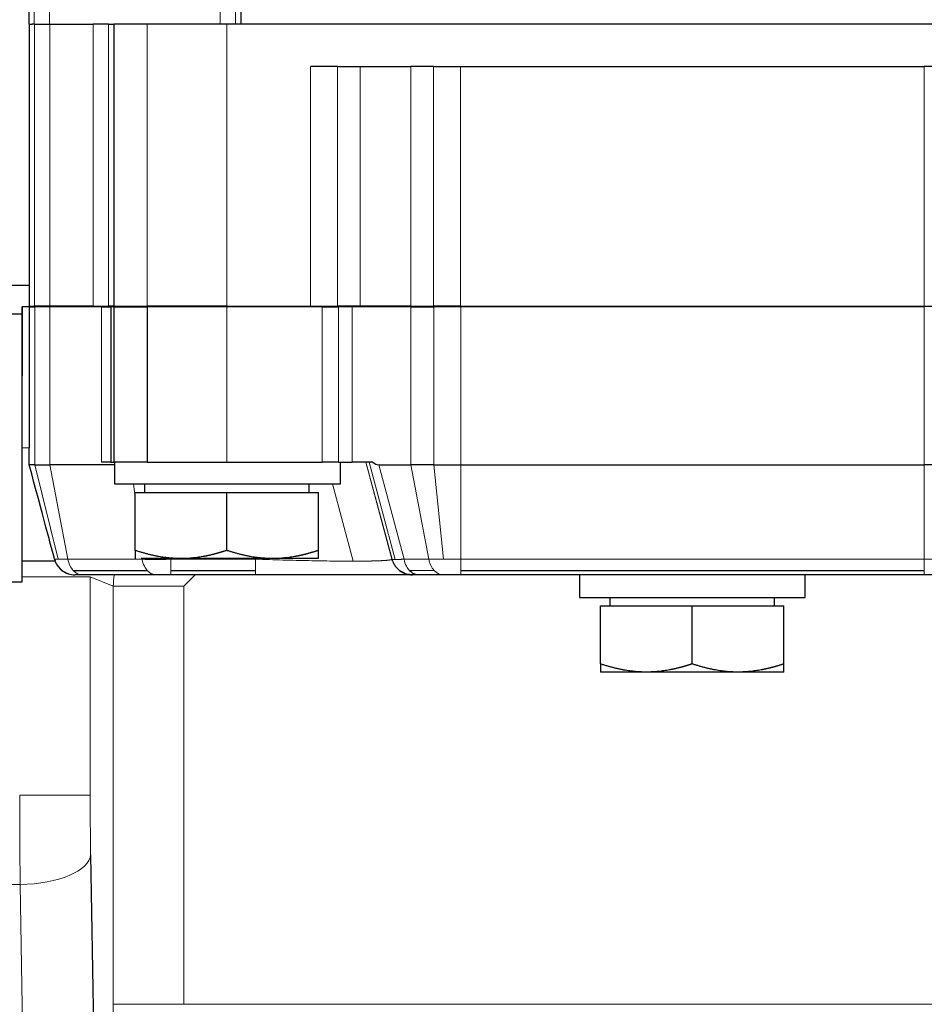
# Model space of a CAD drawing. Header units: inches. Extents: x 0 to 20790, y -12 to 14700.
# Tile 398 of 441: x 13664 to 13728, y 11620 to 11690. Entities that reach past the tile are written whole.
import ezdxf

# ---------------------------------------------------------------- set-up
doc = ezdxf.new("R2010")
doc.units = ezdxf.units.IN
doc.layers.add('1', color=7, linetype='Continuous', true_color=0xffffff)

msp = doc.modelspace()

# ---------------------------------------------------------------- linework, layer by layer
at = {"layer": '1', "color": 2, "linetype": 'Continuous', "lineweight": 25}
for p, q in [((13664.838, 11745.442), (13664.838, 11689.942)), ((13679.878, 11741.441), (13679.878, 11689.942)), ((13664.838, 11689.942), (13665.08, 11689.942)), ((13664.878, 11689.942), (13664.878, 11669.942)), ((13665.259, 11689.942), (13665.08, 11689.942)), ((13665.259, 11689.942), (13666.343, 11689.942)), ((13666.343, 11689.942), (13669.414, 11689.942)), ((13670.498, 11689.942), (13669.414, 11689.942)), ((13670.498, 11689.942), (13670.878, 11689.942)), ((13673.222, 11689.942), (13670.878, 11689.942)), ((13670.878, 11689.942), (13670.878, 11669.942)), ((13678.878, 11689.942), (13673.222, 11689.942)), ((13744.878, 11689.942), (13678.878, 11689.942)), ((13686.721, 11686.942), (13684.807, 11686.942)), ((13686.721, 11686.942), (13688.343, 11686.942)), ((13688.343, 11686.942), (13691.914, 11686.942)), ((13693.536, 11686.942), (13691.914, 11686.942)), ((13693.536, 11686.942), (13695.449, 11686.942)), ((13695.449, 11686.942), (13728.307, 11686.942)), ((13730.221, 11686.942), (13728.307, 11686.942)), ((13661.878, 11671.442), (13664.878, 11671.442)), ((13664.368, 11669.892), (13664.378, 11669.892)), ((13664.878, 11669.892), (13664.378, 11669.892)), ((13664.378, 11669.892), (13664.378, 11665.015)), ((13664.878, 11669.942), (13665.259, 11669.942)), ((13664.878, 11669.892), (13664.878, 11669.892)), ((13664.878, 11669.892), (13665.26, 11669.892)), ((13666.343, 11669.942), (13665.259, 11669.942)), ((13666.344, 11669.892), (13665.26, 11669.892)), ((13669.414, 11669.942), (13666.343, 11669.942)), ((13670.002, 11669.892), (13666.344, 11669.892)), ((13669.414, 11669.942), (13670.498, 11669.942)), ((13670.002, 11669.892), (13670.653, 11669.892)), ((13670.878, 11669.942), (13670.498, 11669.942)), ((13670.881, 11669.892), (13670.653, 11669.892)), ((13670.653, 11669.892), (13670.653, 11658.892)), ((13670.878, 11669.942), (13673.222, 11669.942)), ((13670.885, 11669.892), (13670.881, 11669.892)), ((13670.885, 11669.892), (13673.23, 11669.892)), ((13678.878, 11669.942), (13673.222, 11669.942)), ((13678.888, 11669.892), (13673.23, 11669.892)), ((13673.23, 11669.892), (13673.23, 11658.892)), ((13674.855, 11669.892), (13674.855, 11669.942)), ((13674.879, 11669.892), (13674.879, 11669.942)), ((13678.878, 11669.942), (13684.807, 11669.942)), ((13682.879, 11669.942), (13682.879, 11669.892)), ((13684.807, 11669.942), (13686.721, 11669.942)), ((13685.645, 11669.892), (13686.793, 11669.892)), ((13688.343, 11669.942), (13686.721, 11669.942)), ((13687.767, 11669.892), (13686.793, 11669.892)), ((13691.925, 11669.892), (13687.767, 11669.892)), ((13691.914, 11669.942), (13688.343, 11669.942)), ((13691.914, 11669.942), (13693.536, 11669.942)), ((13691.925, 11669.892), (13693.547, 11669.892)), ((13695.449, 11669.942), (13693.536, 11669.942)), ((13695.461, 11669.892), (13693.547, 11669.892)), ((13695.449, 11669.942), (13728.307, 11669.942)), ((13707.867, 11669.891), (13707.867, 11669.941)), ((13715.867, 11669.941), (13715.867, 11669.891)), ((13728.307, 11669.942), (13730.221, 11669.942)), ((13664.376, 11669.392), (13661.376, 11669.392)), ((13670.653, 11658.892), (13670.002, 11658.892)), ((13670.653, 11658.892), (13670.881, 11658.892)), ((13670.881, 11658.892), (13670.885, 11658.892)), ((13673.23, 11658.892), (13670.885, 11658.892)), ((13670.929, 11658.892), (13670.929, 11657.342)), ((13673.23, 11658.892), (13678.888, 11658.892)), ((13678.888, 11658.892), (13685.645, 11658.892)), ((13686.793, 11658.892), (13685.645, 11658.892)), ((13686.793, 11658.892), (13687.767, 11658.892)), ((13686.929, 11657.342), (13686.929, 11658.892)), ((13689.238, 11658.892), (13687.767, 11658.892)), ((13664.878, 11658.692), (13664.878, 11658.692)), ((13665.26, 11658.692), (13664.878, 11658.692)), ((13665.26, 11658.692), (13666.344, 11658.692)), ((13670.929, 11658.692), (13666.344, 11658.692)), ((13689.647, 11658.692), (13691.925, 11658.692)), ((13693.547, 11658.692), (13691.925, 11658.692)), ((13693.547, 11658.692), (13695.461, 11658.692)), ((13730.232, 11658.692), (13728.318, 11658.692)), ((13670.929, 11657.342), (13686.929, 11657.342)), ((13673.064, 11656.742), (13673.064, 11657.342)), ((13684.694, 11657.342), (13684.694, 11656.742)), ((13672.378, 11656.742), (13678.879, 11656.742)), ((13672.378, 11652.623), (13672.378, 11656.742)), ((13678.879, 11652.623), (13678.879, 11656.742)), ((13678.879, 11656.742), (13685.378, 11656.742)), ((13685.378, 11652.623), (13685.378, 11656.742)), ((13664.377, 11651.892), (13666.703, 11651.892)), ((13666.668, 11652.003), (13666.703, 11651.892)), ((13685.378, 11652.042), (13672.809, 11652.042)), ((13690.561, 11652.003), (13690.572, 11651.962)), ((13690.586, 11652.003), (13690.59, 11652.003)), ((13667.989, 11651.202), (13673.243, 11651.202)), ((13674.913, 11651.202), (13680.924, 11651.202)), ((13691.122, 11651.202), (13691.125, 11651.202)), ((13695.46, 11651.202), (13728.318, 11651.202)), ((13661.376, 11650.392), (13664.376, 11650.392)), ((13668.635, 11650.892), (13668.119, 11650.892)), ((13673.888, 11650.892), (13668.635, 11650.892)), ((13674.913, 11650.892), (13673.888, 11650.892)), ((13680.923, 11650.892), (13674.913, 11650.892)), ((13692.035, 11650.892), (13680.923, 11650.892)), ((13692.039, 11650.892), (13692.035, 11650.892)), ((13692.463, 11650.892), (13692.039, 11650.892)), ((13694.216, 11650.892), (13692.463, 11650.892)), ((13695.46, 11650.892), (13694.216, 11650.892)), ((13728.318, 11650.892), (13695.46, 11650.892)), ((13703.867, 11650.892), (13703.867, 11649.292)), ((13719.867, 11649.292), (13719.867, 11650.892)), ((13729.561, 11650.892), (13728.318, 11650.892)), ((13703.867, 11649.292), (13719.867, 11649.292)), ((13706.052, 11648.692), (13706.052, 11649.292)), ((13717.682, 11649.292), (13717.682, 11648.692)), ((13705.367, 11648.692), (13711.867, 11648.692)), ((13705.367, 11644.573), (13705.367, 11648.692)), ((13711.867, 11644.573), (13711.867, 11648.692)), ((13711.867, 11648.692), (13718.367, 11648.692)), ((13718.367, 11644.573), (13718.367, 11648.692)), ((13718.367, 11643.992), (13705.367, 11643.992)), ((13669.228, 11631.041), (13670.233, 11569.333))]:
    msp.add_line(p, q, dxfattribs=at)
at = {"layer": '1', "color": 110, "linetype": 'Continuous', "lineweight": 13}
for p, q in [((13665.219, 11745.442), (13665.219, 11689.942)), ((13666.303, 11689.942), (13666.303, 11745.442)), ((13678.414, 11741.443), (13678.414, 11689.942)), ((13679.498, 11689.942), (13679.498, 11741.443)), ((13665.259, 11669.942), (13665.259, 11689.942)), ((13666.343, 11689.942), (13666.343, 11669.942)), ((13669.414, 11689.942), (13669.414, 11669.942)), ((13670.498, 11669.942), (13670.498, 11689.942)), ((13673.222, 11669.942), (13673.222, 11689.942)), ((13678.878, 11689.942), (13678.878, 11669.942)), ((13684.807, 11686.942), (13684.807, 11669.942)), ((13686.721, 11669.942), (13686.721, 11686.942)), ((13688.343, 11686.942), (13688.343, 11669.942)), ((13691.914, 11686.942), (13691.914, 11669.942)), ((13693.536, 11669.942), (13693.536, 11686.942)), ((13695.449, 11686.942), (13695.449, 11669.942)), ((13728.307, 11686.942), (13728.307, 11669.942)), ((13664.878, 11658.692), (13664.878, 11669.892)), ((13665.26, 11669.892), (13665.26, 11658.692)), ((13666.344, 11658.692), (13666.344, 11669.892)), ((13667.143, 11669.942), (13667.093, 11669.892)), ((13670.002, 11658.892), (13670.002, 11669.892)), ((13670.881, 11669.892), (13670.881, 11658.892)), ((13678.888, 11658.892), (13678.888, 11669.892)), ((13685.645, 11658.892), (13685.645, 11669.892)), ((13686.314, 11669.942), (13686.264, 11669.892)), ((13686.793, 11669.892), (13686.793, 11658.892)), ((13687.767, 11658.892), (13687.767, 11669.892)), ((13688.577, 11669.892), (13688.628, 11669.942)), ((13691.925, 11658.692), (13691.925, 11669.892)), ((13693.547, 11669.892), (13693.547, 11658.692)), ((13695.461, 11669.892), (13695.461, 11658.692)), ((13695.694, 11669.942), (13695.644, 11669.892)), ((13728.318, 11658.692), (13728.318, 11669.892)), ((13664.379, 11659.892), (13664.878, 11659.892)), ((13690.586, 11652.003), (13688.741, 11658.892)), ((13690.59, 11652.003), (13688.744, 11658.892)), ((13688.965, 11658.892), (13690.818, 11651.974)), ((13664.878, 11658.692), (13666.67, 11652.003)), ((13666.915, 11652.003), (13665.26, 11658.692)), ((13666.344, 11658.692), (13667.611, 11652.003)), ((13689.647, 11658.692), (13691.439, 11652.003)), ((13691.925, 11658.692), (13693.191, 11652.003)), ((13694.232, 11652.003), (13693.547, 11658.692)), ((13672.379, 11656.383), (13672.272, 11657.341)), ((13686.363, 11657.342), (13687.831, 11651.86)), ((13666.67, 11652.003), (13666.668, 11652.003)), ((13666.67, 11652.003), (13666.915, 11652.003)), ((13667.611, 11652.003), (13666.915, 11652.003)), ((13667.611, 11652.003), (13672.864, 11652.003)), ((13672.864, 11652.003), (13672.86, 11652.042)), ((13673.808, 11651.974), (13673.8, 11652.042)), ((13674.909, 11652.042), (13674.914, 11652.003)), ((13674.914, 11652.003), (13680.924, 11652.003)), ((13680.924, 11652.003), (13680.914, 11652.042)), ((13691.439, 11652.003), (13693.191, 11652.003)), ((13693.191, 11652.003), (13694.232, 11652.003)), ((13695.46, 11652.003), (13694.232, 11652.003)), ((13695.46, 11652.003), (13728.318, 11652.003)), ((13728.318, 11652.003), (13729.545, 11652.003)), ((13667.196, 11651.202), (13667.206, 11651.202)), ((13674.913, 11650.892), (13674.913, 11651.202)), ((13680.924, 11651.201), (13680.923, 11650.892)), ((13691.818, 11651.202), (13693.57, 11651.202)), ((13669.196, 11650.754), (13664.377, 11650.754)), ((13669.196, 11650.754), (13669.196, 11635.267)), ((13670.832, 11650.077), (13669.196, 11650.754)), ((13676.644, 11650.892), (13675.829, 11650.077)), ((13670.832, 11620.427), (13670.832, 11650.077)), ((13675.829, 11650.077), (13670.832, 11650.077)), ((13675.829, 11650.077), (13675.829, 11620.427)), ((13669.196, 11635.267), (13664.199, 11635.267)), ((13664.232, 11628.928), (13661.445, 11628.928)), ((13665.185, 11570.387), (13664.232, 11628.928)), ((13675.829, 11620.427), (13670.832, 11620.427)), ((13675.829, 11620.427), (13809.848, 11620.427))]:
    msp.add_line(p, q, dxfattribs=at)
at = {"layer": '1', "color": 2, "linetype": 'Continuous', "lineweight": 25}
msp.add_arc((13668.109, 11652.392), 1.5, 199.47187, 270, dxfattribs=at)
for centre, major_axis, ratio, start_param, end_param in [((13664.376, 11659.892), (0, 9.5), 0.000306, 5.282099, 6.283262), ((13664.376, 11659.892), (0, -9.5), 0.000306, 0.000028, 2.140418), ((13664.876, 11659.892), (0, 8), 0.000306, 4.561821, 4.712389), ((13664.554, 11659.892), (-2.144, 8), 0.000286, 3.308873, 4.561744), ((13668.109, 11652.392), (0, 1.5), 1, 1.910634, 2.487094), ((13668.109, 11652.392), (0, -1.5), 1, 5.628687, 6.283185)]:
    msp.add_ellipse(centre, major_axis=major_axis, ratio=ratio, start_param=start_param, end_param=end_param, dxfattribs=at)
at = {"layer": '1', "color": 110, "linetype": 'Continuous', "lineweight": 13}
for centre, major_axis, ratio, start_param, end_param in [((13668.119, 11652.392), (0, 1.5), 1, 1.832596, 2.487094), ((13668.635, 11652.392), (0, 1.5), 0.70689, 1.832596, 2.487094), ((13694.216, 11652.392), (0, -1.5), 0.70689, 4.974188, 5.628687), ((13695.46, 11652.392), (0, -1.5), 0.000306, 0.654498, 1.308997), ((13728.318, 11652.392), (0, -1.5), 0.000306, 0.654498, 1.308997), ((13668.119, 11652.392), (0, 1.5), 1, 2.487094, 3.141593), ((13668.635, 11652.392), (0, -1.5), 0.70689, 5.628687, 6.283185), ((13694.216, 11652.392), (0, 1.5), 0.70689, 2.487094, 3.141593), ((13695.46, 11652.392), (0, -1.5), 0.000306, 0, 0.654498), ((13728.318, 11652.392), (0, 1.5), 0.000306, 3.141593, 3.796091), ((13675.829, 11650.077), (1.913, 4.619), 0.999286, 1.799482, 1.963243), ((13664.548, 11635.267), (0, 15), 0.023281, 1.570796, 2.007129), ((13669.545, 11635.267), (0, 10), 0.034921, 1.570796, 2.007129), ((13664.232, 11631.041), (4.999, 0.081), 0.422572, 4.705508, 6.244669), ((13672.403, 11620.427), (0, 45), 0.034921, 1.570796, 2.356194)]:
    msp.add_ellipse(centre, major_axis=major_axis, ratio=ratio, start_param=start_param, end_param=end_param, dxfattribs=at)
at = {"layer": '1', "color": 2, "linetype": 'Continuous', "lineweight": 25}
for points, degree in [([(13664.368, 11669.392), (13664.368, 11669.892)], 1), ([(13664.878, 11669.892), (13664.878, 11659.892)], 1), ([(13685.645, 11669.892), (13678.888, 11669.892)], 1), ([(13728.318, 11669.892), (13695.461, 11669.892)], 1), ([(13689.238, 11658.892), (13689.361, 11658.774), (13689.5, 11658.692), (13689.647, 11658.692)], 3), ([(13695.461, 11658.692), (13728.318, 11658.692)], 1)]:
    msp.add_open_spline(points, degree=degree, dxfattribs=at)
at = {"layer": '1', "color": 110, "linetype": 'Continuous', "lineweight": 13}
for points in [[(13670.885, 11658.892), (13670.885, 11669.892)], [(13695.461, 11658.692), (13695.46, 11652.003)], [(13728.318, 11658.692), (13728.318, 11652.003)]]:
    msp.add_open_spline(points, degree=1, dxfattribs=at)
at = {"layer": '1', "color": 2, "linetype": 'Continuous', "lineweight": 25}
for points, knots in [([(13672.378, 11652.623), (13672.378, 11652.617), (13672.378, 11652.604), (13672.378, 11652.585), (13672.378, 11652.567), (13672.378, 11652.549), (13672.378, 11652.531), (13672.378, 11652.513), (13672.378, 11652.496), (13672.378, 11652.479), (13672.378, 11652.462), (13672.378, 11652.446), (13672.378, 11652.43), (13672.378, 11652.414), (13672.378, 11652.399), (13672.378, 11652.384), (13672.378, 11652.37), (13672.378, 11652.355), (13672.378, 11652.341), (13672.378, 11652.327), (13672.378, 11652.314), (13672.378, 11652.301), (13672.378, 11652.288), (13672.378, 11652.276), (13672.378, 11652.264), (13672.378, 11652.252), (13672.378, 11652.24), (13672.378, 11652.229), (13672.378, 11652.218), (13672.378, 11652.208), (13672.378, 11652.195), (13672.378, 11652.181), (13672.378, 11652.165), (13672.378, 11652.15), (13672.379, 11652.136), (13672.379, 11652.123), (13672.379, 11652.111), (13672.379, 11652.1), (13672.379, 11652.09), (13672.379, 11652.08), (13672.379, 11652.072), (13672.379, 11652.065), (13672.379, 11652.059), (13672.379, 11652.053), (13672.379, 11652.049), (13672.379, 11652.046), (13672.379, 11652.043), (13672.379, 11652.042), (13672.379, 11652.042), (13672.378, 11652.042)], [0, 0, 0, 0, 0.018322, 0.036568, 0.054737, 0.072831, 0.090851, 0.108797, 0.126672, 0.144475, 0.162209, 0.179874, 0.197471, 0.215001, 0.232466, 0.249867, 0.267205, 0.284481, 0.301697, 0.318854, 0.335952, 0.352995, 0.369982, 0.386915, 0.403796, 0.420626, 0.437406, 0.454139, 0.470825, 0.487465, 0.504063, 0.532703, 0.561206, 0.58958, 0.617834, 0.645977, 0.674018, 0.701966, 0.729832, 0.757625, 0.785354, 0.81303, 0.840663, 0.868262, 0.895839, 0.923403, 0.950965, 0.978535, 1, 1, 1, 1]), ([(13678.879, 11652.623), (13678.859, 11652.617), (13678.821, 11652.604), (13678.764, 11652.586), (13678.708, 11652.567), (13678.651, 11652.549), (13678.594, 11652.532), (13678.538, 11652.514), (13678.482, 11652.497), (13678.426, 11652.48), (13678.37, 11652.464), (13678.314, 11652.448), (13678.258, 11652.432), (13678.203, 11652.416), (13678.147, 11652.401), (13678.092, 11652.386), (13678.037, 11652.372), (13677.982, 11652.357), (13677.927, 11652.343), (13677.872, 11652.33), (13677.817, 11652.316), (13677.762, 11652.303), (13677.707, 11652.29), (13677.653, 11652.278), (13677.598, 11652.266), (13677.544, 11652.254), (13677.489, 11652.243), (13677.435, 11652.231), (13677.381, 11652.22), (13677.326, 11652.21), (13677.157, 11652.178), (13676.873, 11652.131), (13676.475, 11652.082), (13676.079, 11652.052), (13675.679, 11652.04), (13675.274, 11652.047), (13674.864, 11652.074), (13674.453, 11652.121), (13674.142, 11652.17), (13673.932, 11652.209), (13673.824, 11652.231), (13673.715, 11652.254), (13673.607, 11652.277), (13673.497, 11652.303), (13673.388, 11652.329), (13673.278, 11652.357), (13673.167, 11652.386), (13673.056, 11652.416), (13672.945, 11652.447), (13672.833, 11652.48), (13672.72, 11652.514), (13672.607, 11652.549), (13672.493, 11652.585), (13672.417, 11652.611), (13672.378, 11652.623)], [0, 0, 0, 0, 0.009019, 0.018002, 0.026948, 0.03586, 0.044737, 0.05358, 0.062392, 0.071171, 0.07992, 0.088638, 0.097328, 0.105989, 0.114623, 0.123231, 0.131814, 0.140372, 0.148907, 0.15742, 0.165911, 0.174382, 0.182833, 0.191267, 0.199683, 0.208082, 0.216467, 0.224838, 0.233196, 0.241542, 0.249877, 0.311299, 0.371721, 0.431655, 0.491631, 0.553705, 0.615706, 0.678192, 0.7417, 0.758271, 0.774904, 0.791606, 0.808385, 0.825249, 0.842204, 0.859257, 0.876415, 0.893685, 0.911074, 0.928586, 0.94623, 0.964009, 0.981931, 1, 1, 1, 1]), ([(13685.378, 11652.623), (13685.359, 11652.617), (13685.321, 11652.604), (13685.264, 11652.586), (13685.207, 11652.567), (13685.15, 11652.549), (13685.094, 11652.531), (13685.037, 11652.514), (13684.981, 11652.497), (13684.925, 11652.48), (13684.869, 11652.464), (13684.813, 11652.448), (13684.757, 11652.432), (13684.701, 11652.416), (13684.646, 11652.401), (13684.591, 11652.386), (13684.535, 11652.371), (13684.48, 11652.357), (13684.425, 11652.343), (13684.37, 11652.329), (13684.316, 11652.316), (13684.261, 11652.303), (13684.207, 11652.29), (13684.152, 11652.278), (13684.098, 11652.266), (13684.043, 11652.254), (13683.989, 11652.243), (13683.935, 11652.231), (13683.881, 11652.221), (13683.827, 11652.21), (13683.657, 11652.178), (13683.373, 11652.131), (13682.974, 11652.082), (13682.577, 11652.052), (13682.176, 11652.04), (13681.77, 11652.047), (13681.358, 11652.075), (13680.945, 11652.122), (13680.634, 11652.172), (13680.423, 11652.211), (13680.315, 11652.233), (13680.207, 11652.255), (13680.098, 11652.279), (13679.989, 11652.304), (13679.88, 11652.331), (13679.771, 11652.358), (13679.661, 11652.387), (13679.551, 11652.417), (13679.44, 11652.449), (13679.329, 11652.481), (13679.217, 11652.515), (13679.105, 11652.55), (13678.992, 11652.586), (13678.916, 11652.611), (13678.879, 11652.623)], [0, 0, 0, 0, 0.00904, 0.018043, 0.027009, 0.035939, 0.044834, 0.053694, 0.06252, 0.071313, 0.080073, 0.088802, 0.097499, 0.106167, 0.114805, 0.123415, 0.131996, 0.140551, 0.149079, 0.157583, 0.166061, 0.174516, 0.182949, 0.191359, 0.199749, 0.208118, 0.216469, 0.224801, 0.233116, 0.241414, 0.249697, 0.311305, 0.371916, 0.432011, 0.49209, 0.554427, 0.616638, 0.679323, 0.743062, 0.759642, 0.776265, 0.79294, 0.809675, 0.826479, 0.843359, 0.860324, 0.877382, 0.89454, 0.911806, 0.929187, 0.94669, 0.964323, 0.98209, 1, 1, 1, 1]), ([(13685.378, 11652.042), (13685.378, 11652.044), (13685.378, 11652.045), (13685.378, 11652.046), (13685.378, 11652.048), (13685.378, 11652.05), (13685.378, 11652.052), (13685.378, 11652.054), (13685.378, 11652.057), (13685.378, 11652.06), (13685.378, 11652.063), (13685.378, 11652.066), (13685.378, 11652.07), (13685.378, 11652.074), (13685.378, 11652.078), (13685.378, 11652.083), (13685.378, 11652.087), (13685.378, 11652.092), (13685.378, 11652.098), (13685.378, 11652.103), (13685.378, 11652.109), (13685.378, 11652.115), (13685.378, 11652.121), (13685.378, 11652.128), (13685.378, 11652.134), (13685.379, 11652.141), (13685.379, 11652.149), (13685.379, 11652.156), (13685.379, 11652.164), (13685.379, 11652.172), (13685.379, 11652.18), (13685.379, 11652.189), (13685.379, 11652.201), (13685.379, 11652.217), (13685.379, 11652.239), (13685.379, 11652.261), (13685.379, 11652.284), (13685.379, 11652.309), (13685.379, 11652.335), (13685.379, 11652.362), (13685.379, 11652.391), (13685.379, 11652.42), (13685.379, 11652.451), (13685.379, 11652.483), (13685.379, 11652.516), (13685.379, 11652.551), (13685.379, 11652.586), (13685.379, 11652.611), (13685.378, 11652.623)], [0, 0, 0, 0, 0.07041, 0.084484, 0.09856, 0.112638, 0.126719, 0.140805, 0.154898, 0.168998, 0.183108, 0.197228, 0.21136, 0.225506, 0.239666, 0.253842, 0.268035, 0.282247, 0.296479, 0.310732, 0.325007, 0.339307, 0.353631, 0.367982, 0.382361, 0.396768, 0.411205, 0.425674, 0.440175, 0.45471, 0.46928, 0.483886, 0.498529, 0.530489, 0.562616, 0.594921, 0.627414, 0.660107, 0.693008, 0.726128, 0.759476, 0.79306, 0.82689, 0.860973, 0.895319, 0.929933, 0.964825, 1, 1, 1, 1]), ([(13692.035, 11650.892), (13691.904, 11650.892), (13691.642, 11650.926), (13691.338, 11651.053), (13691.174, 11651.162), (13691.122, 11651.201)], [0, 0, 0, 0, 0.400039, 0.800079, 1, 1, 1, 1]), ([(13691.125, 11651.202), (13691.163, 11651.173), (13691.355, 11651.039), (13691.665, 11650.918), (13691.945, 11650.892), (13692.039, 11650.892)], [0, 0, 0, 0, 0.1429, 0.71431, 1, 1, 1, 1]), ([(13692.463, 11650.892), (13692.397, 11650.892), (13692.199, 11650.918), (13691.98, 11651.039), (13691.844, 11651.173), (13691.818, 11651.202)], [0, 0, 0, 0, 0.285706, 0.857118, 1, 1, 1, 1]), ([(13705.367, 11644.573), (13705.367, 11644.567), (13705.367, 11644.554), (13705.367, 11644.535), (13705.367, 11644.517), (13705.367, 11644.499), (13705.367, 11644.481), (13705.367, 11644.463), (13705.367, 11644.446), (13705.367, 11644.429), (13705.367, 11644.412), (13705.367, 11644.396), (13705.367, 11644.38), (13705.367, 11644.364), (13705.367, 11644.349), (13705.367, 11644.334), (13705.367, 11644.32), (13705.367, 11644.305), (13705.367, 11644.291), (13705.367, 11644.277), (13705.367, 11644.264), (13705.367, 11644.251), (13705.367, 11644.238), (13705.367, 11644.226), (13705.367, 11644.214), (13705.367, 11644.202), (13705.367, 11644.19), (13705.367, 11644.179), (13705.367, 11644.168), (13705.367, 11644.158), (13705.367, 11644.145), (13705.367, 11644.131), (13705.367, 11644.115), (13705.367, 11644.1), (13705.367, 11644.086), (13705.367, 11644.073), (13705.367, 11644.061), (13705.367, 11644.05), (13705.367, 11644.04), (13705.367, 11644.03), (13705.367, 11644.022), (13705.367, 11644.015), (13705.367, 11644.009), (13705.367, 11644.003), (13705.367, 11643.999), (13705.367, 11643.996), (13705.367, 11643.993), (13705.367, 11643.992), (13705.367, 11643.992), (13705.367, 11643.992)], [0, 0, 0, 0, 0.018322, 0.036568, 0.054737, 0.072831, 0.090851, 0.108797, 0.126672, 0.144475, 0.162209, 0.179874, 0.197471, 0.215001, 0.232466, 0.249867, 0.267205, 0.284481, 0.301697, 0.318854, 0.335952, 0.352995, 0.369982, 0.386915, 0.403796, 0.420626, 0.437406, 0.454139, 0.470825, 0.487465, 0.504063, 0.532703, 0.561206, 0.58958, 0.617834, 0.645977, 0.674018, 0.701966, 0.729832, 0.757625, 0.785354, 0.81303, 0.840663, 0.868262, 0.895839, 0.923403, 0.950965, 0.978535, 1, 1, 1, 1]), ([(13711.867, 11644.573), (13711.848, 11644.567), (13711.81, 11644.554), (13711.753, 11644.536), (13711.696, 11644.517), (13711.64, 11644.499), (13711.583, 11644.482), (13711.527, 11644.464), (13711.47, 11644.447), (13711.414, 11644.43), (13711.358, 11644.414), (13711.303, 11644.398), (13711.247, 11644.382), (13711.191, 11644.366), (13711.136, 11644.351), (13711.081, 11644.336), (13711.025, 11644.322), (13710.97, 11644.307), (13710.915, 11644.293), (13710.86, 11644.28), (13710.806, 11644.266), (13710.751, 11644.253), (13710.696, 11644.24), (13710.642, 11644.228), (13710.587, 11644.216), (13710.533, 11644.204), (13710.478, 11644.193), (13710.424, 11644.181), (13710.369, 11644.17), (13710.315, 11644.16), (13710.145, 11644.128), (13709.862, 11644.081), (13709.464, 11644.032), (13709.068, 11644.002), (13708.668, 11643.99), (13708.263, 11643.997), (13707.853, 11644.024), (13707.442, 11644.071), (13707.131, 11644.12), (13706.921, 11644.159), (13706.813, 11644.181), (13706.704, 11644.204), (13706.595, 11644.227), (13706.486, 11644.253), (13706.377, 11644.279), (13706.267, 11644.307), (13706.156, 11644.336), (13706.045, 11644.366), (13705.934, 11644.397), (13705.822, 11644.43), (13705.709, 11644.464), (13705.596, 11644.499), (13705.482, 11644.535), (13705.406, 11644.561), (13705.367, 11644.573)], [0, 0, 0, 0, 0.009019, 0.018002, 0.026948, 0.03586, 0.044737, 0.05358, 0.062392, 0.071171, 0.07992, 0.088638, 0.097328, 0.105989, 0.114623, 0.123231, 0.131814, 0.140372, 0.148907, 0.15742, 0.165911, 0.174382, 0.182833, 0.191267, 0.199683, 0.208082, 0.216467, 0.224838, 0.233196, 0.241542, 0.249877, 0.311299, 0.371721, 0.431655, 0.491631, 0.553705, 0.615706, 0.678192, 0.7417, 0.758271, 0.774904, 0.791606, 0.808385, 0.825249, 0.842204, 0.859257, 0.876415, 0.893685, 0.911074, 0.928586, 0.94623, 0.964009, 0.981931, 1, 1, 1, 1]), ([(13718.367, 11644.573), (13718.348, 11644.567), (13718.31, 11644.554), (13718.253, 11644.536), (13718.196, 11644.517), (13718.139, 11644.499), (13718.082, 11644.481), (13718.026, 11644.464), (13717.97, 11644.447), (13717.913, 11644.43), (13717.857, 11644.414), (13717.801, 11644.398), (13717.746, 11644.382), (13717.69, 11644.366), (13717.635, 11644.351), (13717.579, 11644.336), (13717.524, 11644.321), (13717.469, 11644.307), (13717.414, 11644.293), (13717.359, 11644.279), (13717.305, 11644.266), (13717.25, 11644.253), (13717.195, 11644.24), (13717.141, 11644.228), (13717.087, 11644.216), (13717.032, 11644.204), (13716.978, 11644.193), (13716.924, 11644.181), (13716.87, 11644.171), (13716.816, 11644.16), (13716.646, 11644.128), (13716.362, 11644.081), (13715.963, 11644.032), (13715.566, 11644.002), (13715.165, 11643.99), (13714.758, 11643.997), (13714.347, 11644.025), (13713.934, 11644.072), (13713.622, 11644.122), (13713.412, 11644.161), (13713.304, 11644.183), (13713.195, 11644.205), (13713.087, 11644.229), (13712.978, 11644.254), (13712.869, 11644.281), (13712.76, 11644.308), (13712.65, 11644.337), (13712.54, 11644.367), (13712.429, 11644.399), (13712.318, 11644.431), (13712.206, 11644.465), (13712.094, 11644.5), (13711.981, 11644.536), (13711.905, 11644.561), (13711.867, 11644.573)], [0, 0, 0, 0, 0.00904, 0.018043, 0.027009, 0.035939, 0.044834, 0.053694, 0.06252, 0.071313, 0.080073, 0.088802, 0.097499, 0.106167, 0.114805, 0.123415, 0.131996, 0.140551, 0.149079, 0.157583, 0.166061, 0.174516, 0.182949, 0.191359, 0.199749, 0.208118, 0.216469, 0.224801, 0.233116, 0.241414, 0.249697, 0.311305, 0.371916, 0.432011, 0.49209, 0.554427, 0.616638, 0.679323, 0.743062, 0.759642, 0.776265, 0.79294, 0.809675, 0.826479, 0.843359, 0.860324, 0.877382, 0.89454, 0.911806, 0.929187, 0.94669, 0.964323, 0.98209, 1, 1, 1, 1]), ([(13718.367, 11643.992), (13718.367, 11643.994), (13718.367, 11643.995), (13718.367, 11643.996), (13718.367, 11643.998), (13718.367, 11644), (13718.367, 11644.002), (13718.367, 11644.004), (13718.367, 11644.007), (13718.367, 11644.01), (13718.367, 11644.013), (13718.367, 11644.016), (13718.367, 11644.02), (13718.367, 11644.024), (13718.367, 11644.028), (13718.367, 11644.033), (13718.367, 11644.037), (13718.367, 11644.042), (13718.367, 11644.048), (13718.367, 11644.053), (13718.367, 11644.059), (13718.367, 11644.065), (13718.367, 11644.071), (13718.367, 11644.078), (13718.367, 11644.084), (13718.367, 11644.091), (13718.367, 11644.099), (13718.367, 11644.106), (13718.367, 11644.114), (13718.367, 11644.122), (13718.367, 11644.13), (13718.367, 11644.139), (13718.367, 11644.151), (13718.367, 11644.167), (13718.367, 11644.189), (13718.367, 11644.211), (13718.367, 11644.234), (13718.367, 11644.259), (13718.367, 11644.285), (13718.367, 11644.312), (13718.367, 11644.341), (13718.367, 11644.37), (13718.367, 11644.401), (13718.367, 11644.433), (13718.367, 11644.466), (13718.367, 11644.501), (13718.367, 11644.536), (13718.367, 11644.561), (13718.367, 11644.573)], [0, 0, 0, 0, 0.07041, 0.084484, 0.09856, 0.112638, 0.126719, 0.140805, 0.154898, 0.168998, 0.183108, 0.197228, 0.21136, 0.225506, 0.239666, 0.253842, 0.268035, 0.282247, 0.296479, 0.310732, 0.325007, 0.339307, 0.353631, 0.367982, 0.382361, 0.396768, 0.411205, 0.425674, 0.440175, 0.45471, 0.46928, 0.483886, 0.498529, 0.530489, 0.562616, 0.594921, 0.627414, 0.660107, 0.693008, 0.726128, 0.759476, 0.79306, 0.82689, 0.860973, 0.895319, 0.929933, 0.964825, 1, 1, 1, 1])]:
    msp.add_open_spline(points, degree=3, knots=knots, dxfattribs=at)
at = {"layer": '1', "color": 110, "linetype": 'Continuous', "lineweight": 13}
for points, knots in [([(13672.864, 11652.003), (13672.898, 11651.823), (13673, 11651.523), (13673.164, 11651.287), (13673.243, 11651.202)], [0, 0, 0, 0, 0.571445, 1, 1, 1, 1]), ([(13672.864, 11652.003), (13672.87, 11652.003), (13672.882, 11652.002), (13672.9, 11652.001), (13672.919, 11652), (13672.937, 11651.998), (13672.956, 11651.997), (13672.974, 11651.996), (13672.993, 11651.995), (13673.012, 11651.994), (13673.031, 11651.993), (13673.05, 11651.992), (13673.07, 11651.991), (13673.089, 11651.99), (13673.109, 11651.989), (13673.129, 11651.988), (13673.148, 11651.987), (13673.168, 11651.986), (13673.188, 11651.985), (13673.209, 11651.985), (13673.229, 11651.984), (13673.249, 11651.983), (13673.27, 11651.982), (13673.29, 11651.982), (13673.311, 11651.981), (13673.332, 11651.98), (13673.353, 11651.98), (13673.373, 11651.979), (13673.395, 11651.979), (13673.416, 11651.978), (13673.437, 11651.978), (13673.458, 11651.977), (13673.48, 11651.977), (13673.501, 11651.976), (13673.522, 11651.976), (13673.544, 11651.976), (13673.566, 11651.975), (13673.587, 11651.975), (13673.609, 11651.975), (13673.631, 11651.975), (13673.653, 11651.974), (13673.675, 11651.974), (13673.697, 11651.974), (13673.719, 11651.974), (13673.741, 11651.974), (13673.763, 11651.974), (13673.785, 11651.974), (13673.8, 11651.974), (13673.808, 11651.974)], [0, 0, 0, 0, 0.022024, 0.044046, 0.066068, 0.088087, 0.110103, 0.132114, 0.154121, 0.176123, 0.198118, 0.220105, 0.242084, 0.264055, 0.286015, 0.307965, 0.329903, 0.35183, 0.373743, 0.395642, 0.417526, 0.439395, 0.461247, 0.483083, 0.5049, 0.526699, 0.548478, 0.570237, 0.591975, 0.613691, 0.635384, 0.657055, 0.678701, 0.700322, 0.721917, 0.743486, 0.765028, 0.786543, 0.808028, 0.829485, 0.850911, 0.872307, 0.893672, 0.915004, 0.936304, 0.95757, 0.978802, 1, 1, 1, 1]), ([(13674.914, 11652.003), (13674.802, 11651.998), (13674.423, 11651.981), (13674.054, 11651.974), (13673.808, 11651.974)], [0, 0, 0, 0, 0.295811, 1, 1, 1, 1]), ([(13680.924, 11652.003), (13680.924, 11651.75), (13680.924, 11651.457), (13680.924, 11651.241), (13680.924, 11651.201)], [0, 0, 0, 0, 0.799922, 1, 1, 1, 1]), ([(13687.831, 11651.86), (13687.388, 11651.86), (13686.899, 11651.863), (13686.111, 11651.872), (13685.839, 11651.876), (13685.279, 11651.886), (13684.415, 11651.902), (13682.874, 11651.94), (13681.577, 11651.981), (13680.924, 11652.003)], [0, 0, 0, 0, 0.25, 0.25, 0.375, 0.375, 0.5, 0.75, 1, 1, 1, 1]), ([(13687.831, 11651.86), (13687.843, 11651.86), (13687.866, 11651.86), (13687.901, 11651.86), (13687.935, 11651.86), (13687.97, 11651.86), (13688.004, 11651.86), (13688.038, 11651.86), (13688.072, 11651.86), (13688.106, 11651.861), (13688.139, 11651.861), (13688.173, 11651.861), (13688.206, 11651.861), (13688.239, 11651.861), (13688.272, 11651.861), (13688.304, 11651.862), (13688.337, 11651.862), (13688.369, 11651.862), (13688.401, 11651.862), (13688.433, 11651.863), (13688.465, 11651.863), (13688.497, 11651.863), (13688.528, 11651.863), (13688.559, 11651.864), (13688.59, 11651.864), (13688.621, 11651.864), (13688.652, 11651.865), (13688.682, 11651.865), (13688.713, 11651.865), (13688.743, 11651.866), (13688.772, 11651.866), (13688.802, 11651.867), (13688.832, 11651.867), (13688.861, 11651.867), (13688.89, 11651.868), (13688.919, 11651.868), (13688.947, 11651.869), (13688.976, 11651.869), (13689.004, 11651.87), (13689.032, 11651.87), (13689.06, 11651.871), (13689.087, 11651.871), (13689.114, 11651.872), (13689.141, 11651.872), (13689.168, 11651.873), (13689.195, 11651.873), (13689.221, 11651.874), (13689.248, 11651.875), (13689.274, 11651.875), (13689.299, 11651.876), (13689.325, 11651.876), (13689.35, 11651.877), (13689.375, 11651.878), (13689.4, 11651.878), (13689.424, 11651.879), (13689.449, 11651.88), (13689.473, 11651.88), (13689.497, 11651.881), (13689.52, 11651.882), (13689.544, 11651.883), (13689.567, 11651.883), (13689.59, 11651.884), (13689.612, 11651.885), (13689.635, 11651.886), (13689.657, 11651.887), (13689.679, 11651.887), (13689.701, 11651.888), (13689.722, 11651.889), (13689.743, 11651.89), (13689.764, 11651.891), (13689.785, 11651.892), (13689.805, 11651.893), (13689.825, 11651.894), (13689.845, 11651.895), (13689.865, 11651.896), (13689.884, 11651.896), (13689.908, 11651.898), (13689.936, 11651.899), (13689.967, 11651.901), (13689.998, 11651.903), (13690.028, 11651.905), (13690.058, 11651.907), (13690.087, 11651.909), (13690.115, 11651.911), (13690.142, 11651.913), (13690.169, 11651.915), (13690.195, 11651.917), (13690.22, 11651.92), (13690.245, 11651.922), (13690.269, 11651.924), (13690.292, 11651.927), (13690.314, 11651.929), (13690.335, 11651.932), (13690.356, 11651.934), (13690.376, 11651.937), (13690.395, 11651.939), (13690.413, 11651.942), (13690.43, 11651.945), (13690.446, 11651.947), (13690.462, 11651.95), (13690.477, 11651.953), (13690.49, 11651.956), (13690.503, 11651.959), (13690.515, 11651.961), (13690.527, 11651.964), (13690.537, 11651.967), (13690.546, 11651.97), (13690.554, 11651.973), (13690.562, 11651.977), (13690.568, 11651.98), (13690.574, 11651.983), (13690.578, 11651.986), (13690.582, 11651.99), (13690.584, 11651.993), (13690.586, 11651.996), (13690.587, 11652), (13690.586, 11652.002), (13690.586, 11652.003)], [0, 0, 0, 0, 0.00647, 0.012947, 0.01943, 0.025919, 0.032415, 0.038916, 0.045424, 0.051938, 0.058457, 0.064983, 0.071514, 0.078052, 0.084595, 0.091144, 0.097698, 0.104258, 0.110824, 0.117395, 0.123971, 0.130553, 0.13714, 0.143733, 0.15033, 0.156933, 0.163541, 0.170154, 0.176771, 0.183394, 0.190022, 0.196654, 0.203291, 0.209932, 0.216579, 0.223229, 0.229885, 0.236544, 0.243208, 0.249876, 0.256548, 0.263225, 0.269905, 0.27659, 0.283278, 0.28997, 0.296666, 0.303366, 0.310069, 0.316776, 0.323487, 0.330201, 0.336918, 0.343639, 0.350363, 0.35709, 0.36382, 0.370553, 0.377289, 0.384028, 0.39077, 0.397515, 0.404262, 0.411012, 0.417765, 0.42452, 0.431277, 0.438037, 0.444799, 0.451564, 0.45833, 0.465099, 0.471869, 0.478641, 0.485416, 0.492192, 0.49897, 0.510584, 0.522249, 0.533962, 0.545725, 0.557537, 0.569397, 0.581307, 0.593264, 0.605271, 0.617325, 0.629427, 0.641577, 0.653775, 0.666019, 0.678311, 0.69065, 0.703035, 0.715466, 0.727944, 0.740467, 0.753035, 0.765649, 0.778307, 0.79101, 0.803757, 0.816547, 0.829381, 0.842258, 0.855178, 0.86814, 0.881144, 0.89419, 0.907276, 0.920404, 0.933572, 0.946779, 0.960026, 0.973312, 0.986637, 1, 1, 1, 1]), ([(13691.122, 11651.201), (13691.069, 11651.241), (13690.822, 11651.457), (13690.654, 11651.75), (13690.586, 11652.003)], [0, 0, 0, 0, 0.200078, 1, 1, 1, 1]), ([(13690.818, 11651.974), (13690.789, 11651.974), (13690.657, 11651.976), (13690.594, 11651.988), (13690.59, 11652.003)], [0, 0, 0, 0, 0.199877, 1, 1, 1, 1]), ([(13690.818, 11651.974), (13690.821, 11651.974), (13690.829, 11651.974), (13690.84, 11651.974), (13690.851, 11651.974), (13690.862, 11651.974), (13690.874, 11651.974), (13690.886, 11651.974), (13690.898, 11651.975), (13690.911, 11651.975), (13690.924, 11651.975), (13690.937, 11651.976), (13690.95, 11651.976), (13690.964, 11651.976), (13690.977, 11651.977), (13690.992, 11651.977), (13691.006, 11651.978), (13691.02, 11651.978), (13691.035, 11651.979), (13691.05, 11651.98), (13691.065, 11651.98), (13691.081, 11651.981), (13691.097, 11651.982), (13691.113, 11651.983), (13691.129, 11651.983), (13691.145, 11651.984), (13691.162, 11651.985), (13691.179, 11651.986), (13691.196, 11651.987), (13691.214, 11651.988), (13691.231, 11651.989), (13691.249, 11651.99), (13691.267, 11651.991), (13691.285, 11651.993), (13691.304, 11651.994), (13691.322, 11651.995), (13691.341, 11651.996), (13691.361, 11651.998), (13691.38, 11651.999), (13691.399, 11652), (13691.419, 11652.002), (13691.432, 11652.003), (13691.439, 11652.003)], [0, 0, 0, 0, 0.024416, 0.048876, 0.073379, 0.097925, 0.122511, 0.147138, 0.171803, 0.196507, 0.221247, 0.246023, 0.270833, 0.295677, 0.320553, 0.34546, 0.370397, 0.395363, 0.420356, 0.445376, 0.470421, 0.49549, 0.520582, 0.545695, 0.570829, 0.595982, 0.621152, 0.64634, 0.671542, 0.696759, 0.721989, 0.74723, 0.772482, 0.797742, 0.823011, 0.848285, 0.873566, 0.89885, 0.924136, 0.949425, 0.974713, 1, 1, 1, 1]), ([(13691.818, 11651.202), (13691.739, 11651.287), (13691.575, 11651.523), (13691.473, 11651.823), (13691.439, 11652.003)], [0, 0, 0, 0, 0.428555, 1, 1, 1, 1]), ([(13673.243, 11651.202), (13673.269, 11651.173), (13673.405, 11651.039), (13673.624, 11650.918), (13673.822, 11650.892), (13673.888, 11650.892)], [0, 0, 0, 0, 0.142882, 0.714294, 1, 1, 1, 1])]:
    msp.add_open_spline(points, degree=3, knots=knots, dxfattribs=at)
for points, weights in [([(13674.914, 11652.003), (13674.914, 11651.512), (13674.913, 11651.202)], [0.857220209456, 0.876726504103, 1]), ([(13691.125, 11651.202), (13690.721, 11651.512), (13690.59, 11652.003)], [1, 0.876726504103, 0.857220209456])]:
    msp.add_rational_spline(points, weights, degree=2, dxfattribs=at)

doc.saveas('drawing.dxf')
